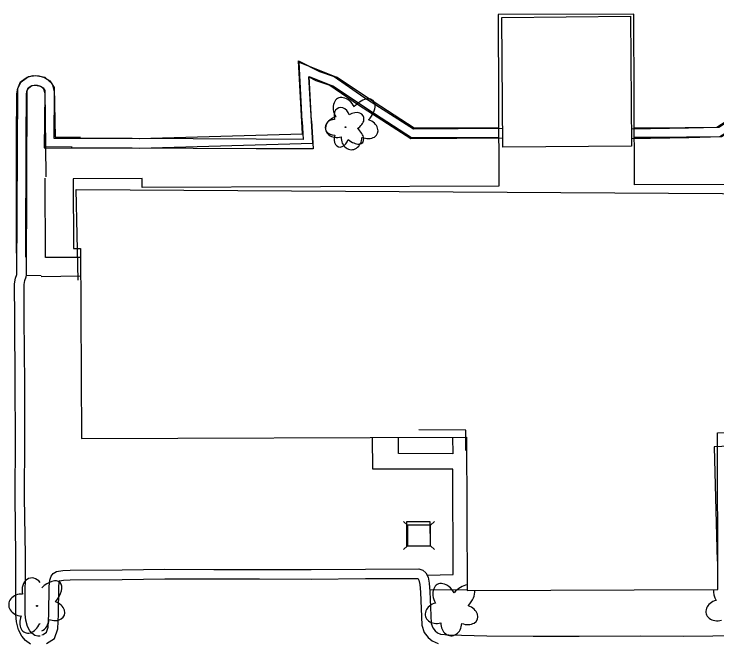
# Model space of a CAD drawing. Extents: x 588843 to 2552415, y 180129 to 269402.
# Drawn here: x 594853.7 to 595037.9, y 184112.9 to 184277.2 of the extents above; entities that cross this region are included whole.
import ezdxf

# ---------------------------------------------------------------- set-up
doc = ezdxf.new("R2010")
doc.units = 0
for name, color, linetype in [('E_BLD', 7, 'Continuous'), ('E_DWY', 7, 'Continuous'), ('E_LAND_Vegetation', 7, 'Continuous'), ('E_PATH_Sidewalk', 7, 'Continuous'), ('Level 12', 7, 'Continuous'), ('Level 17', 7, 'Continuous'), ('Level 18', 7, 'Continuous'), ('Level 21', 7, 'Continuous')]:
    doc.layers.add(name, color=color, linetype=linetype)

# ---------------------------------------------------------------- blocks, each defined once
blk = doc.blocks.new('DTRE_4')
at = {"layer": 'E_LAND_Vegetation'}
blk.add_circle((-0.6, 0), 0.601, dxfattribs=at)
for centre, major_axis, ratio in [((-6.1, 17.5), (4.5, -16.3), 0.782863), ((13.3, 9), (-17.3, -9.6), 0.691916), ((-19.3, 0.5), (16.2, -0.4), 0.832022), ((11.6, -12.2), (-16.4, 15), 0.560249), ((-8.2, -17.2), (5.9, 15.9), 0.716896)]:
    blk.add_ellipse(centre, major_axis=major_axis, ratio=ratio, start_param=1.570796, end_param=4.712389, dxfattribs=at)

msp = doc.modelspace()

# ---------------------------------------------------------------- linework, layer by layer
at = {"layer": 'E_BLD'}
msp.add_lwpolyline([(594981.51, 184276.33), (595015.24, 184276.64), (595015.55, 184242.64), (594981.82, 184242.33)], close=True, dxfattribs=at)
for points in [[(594870.51, 184207.51), (594870.51, 184207.51), (594870.03, 184231.25), (595138.15, 184229.56), (595139.97, 184165.01), (595122.81, 184165.42), (595122.52, 184167.48), (595037.18, 184163.84), (595037.95, 184133.86)], [(594972.13, 184162.81), (594972.13, 184162.81), (594972.09, 184168.19), (594959.8, 184168.24)]]:
    msp.add_lwpolyline(points, dxfattribs=at)
at = {"layer": 'E_DWY'}
for points in [[(594886.54, 184244.6), (594929.35, 184245.85), (594928.24, 184264.93), (594933.75, 184262.13), (594937.57, 184260.85), (594945.4, 184255.48), (594958.4, 184247.16), (594981.77, 184247.33)], [(594858.04, 184112.13), (594856.72, 184113.08), (594855.74, 184114.18), (594854.91, 184115.84), (594854.33, 184117.95), (594854.16, 184119.9), (594854.18, 184135.3), (594853.99, 184150.61), (594854.06, 184165.82), (594854, 184180.31), (594853.88, 184197.39), (594853.84, 184206.52), (594854.1, 184208.03), (594854.46, 184209.01), (594854.69, 184257.69), (594855.39, 184259.46), (594857.11, 184260.7), (594858.7, 184261.08), (594860.19, 184261.04), (594861.7, 184260.59), (594863.08, 184259.71), (594864.24, 184258.02), (594864.46, 184244.99), (594871.13, 184244.92)], [(594854.34, 184214.55), (594854.4, 184244.57), (594854.44, 184256.34), (594854.69, 184257.83), (594855.59, 184259.49), (594857.46, 184260.85), (594859.46, 184261.13), (594861.82, 184260.65), (594863.68, 184258.94), (594864.25, 184256.81), (594864.17, 184244.67), (594886.62, 184244.6)], [(594886.61, 184242.1), (594931.99, 184243.42), (594930.99, 184260.73), (594932.78, 184259.82), (594936.44, 184258.59), (594944.01, 184253.4), (594957.67, 184244.65), (594981.8, 184244.83)], [(594860.53, 184114.23), (594859.93, 184114.17), (594859.17, 184114.4), (594858.41, 184114.94), (594857.83, 184115.59), (594857.25, 184116.74), (594856.8, 184118.39), (594856.66, 184120), (594856.68, 184135.31), (594856.49, 184150.62), (594856.56, 184165.82), (594856.5, 184180.32), (594856.38, 184197.41), (594856.34, 184206.31), (594856.52, 184207.39), (594856.88, 184208.35), (594856.96, 184208.77), (594857.19, 184257.2), (594857.44, 184257.86), (594858.17, 184258.38), (594858.96, 184258.57), (594859.79, 184258.55), (594860.66, 184258.29), (594861.31, 184257.87), (594861.76, 184257.22), (594862, 184242.52), (594868.94, 184242.44)], [(594856.83, 184213.51), (594856.9, 184244.56), (594856.94, 184256.12), (594857.08, 184257), (594857.52, 184257.8), (594858.42, 184258.46), (594859.38, 184258.6), (594860.64, 184258.34), (594861.45, 184257.59), (594861.75, 184256.49), (594861.65, 184242.18), (594886.61, 184242.1)], [(595015.51, 184247.11), (595030.5, 184247.38), (595038.38, 184247.62), (595052.56, 184256.76)], [(595015.53, 184244.61), (595030.57, 184244.88), (595039.15, 184245.14), (595053.92, 184254.66)]]:
    msp.add_lwpolyline(points, dxfattribs=at)
at = {"layer": 'E_LAND_Vegetation'}
msp.add_circle((594859.73, 184122.11), 0.128, dxfattribs=at)
for centre, major_axis, ratio, start_param, end_param in [((594858.68, 184125.87), (0.83, -3.52), 0.782863, 2.126419, 4.712389), ((594855.76, 184122.35), (3.45, -0.2), 0.832022, 1.570796, 4.712389), ((594857.99, 184118.5), (1.38, 3.35), 0.716896, 1.570796, 4.712389), ((594862.25, 184119.43), (-3.4, 3.32), 0.560249, 1.570796, 1.616528)]:
    msp.add_ellipse(centre, major_axis=major_axis, ratio=ratio, start_param=start_param, end_param=end_param, dxfattribs=at)
at = {"layer": 'E_PATH_Sidewalk'}
for points in [[(594862, 184242.52), (594862.03, 184234.73)], [(594862.03, 184234.73), (594862.03, 184234.61)], [(594856.96, 184208.78), (594860.84, 184208.74)]]:
    msp.add_lwpolyline(points, dxfattribs=at)
at = {"layer": 'Level 12'}
msp.add_lwpolyline([(595138.68, 184232.95), (595016.3, 184232.45), (595016.11, 184277.22), (594980.59, 184277.08), (594980.77, 184232.13), (594887.31, 184231.75), (594887.3, 184234.12), (594869.23, 184234.05), (594869.31, 184215.79), (594871.15, 184215.8), (594871.35, 184165.98), (594972.3, 184166.38), (594972.46, 184126.14), (595038.19, 184126.4), (595038.03, 184167.45), (595122.17, 184167.79), (595122.19, 184164.36), (595141.06, 184164.43), (595140.98, 184183.32), (595138.88, 184183.31)], close=True, dxfattribs=at)
at = {"layer": 'Level 17'}
for points in [[(594929.19, 184249.13), (594928.4, 184264.64), (594938.23, 184260.66)], [(594931.69, 184249.26), (594931.09, 184260.85), (594937.13, 184258.41)], [(594980.71, 184247.34), (594958.61, 184247.31), (594948.05, 184254.14), (594938.23, 184260.66)], [(594980.72, 184244.84), (594957.87, 184244.81), (594946.68, 184252.05), (594937.13, 184258.41)], [(594931.69, 184249.26), (594932.13, 184241.89), (594917.14, 184241.92), (594900.63, 184241.99), (594884.63, 184242.1), (594868.72, 184242.19)], [(595043.05, 184250.78), (595037.92, 184247.52), (595021.18, 184247.35), (595016.23, 184247.36)], [(594929.19, 184249.11), (594929.48, 184244.39), (594917.15, 184244.42), (594900.64, 184244.49), (594884.65, 184244.6), (594870.92, 184244.68)], [(595044.39, 184248.67), (595038.66, 184245.03), (595021.19, 184244.85), (595016.24, 184244.86)], [(594871.15, 184213.47), (594862, 184213.42), (594861.9, 184234.25)], [(594860.84, 184208.46), (594871.17, 184208.65)], [(594961.94, 184130.2), (594968.79, 184130.36), (594968.69, 184157.92), (594947.76, 184157.96), (594947.69, 184166.29)], [(594968.62, 184166.37), (594968.67, 184161.98), (594954.45, 184162.04), (594954.49, 184166.31)], [(594861, 184114.56), (594861.31, 184114.62), (594862.24, 184115.22), (594862.7, 184116.57), (594862.84, 184119.98), (594862.91, 184127.2), (594863.1, 184128.89), (594863.45, 184129.92), (594863.98, 184130.62), (594864.8, 184131.11), (594866.46, 184131.39), (594868.38, 184131.45), (594882.01, 184131.55), (594893.22, 184131.72), (594906.04, 184131.7), (594918.07, 184131.71), (594931.58, 184131.65), (594945.8, 184131.77), (594959.82, 184131.85), (594960.88, 184131.47), (594961.6, 184130.82), (594962.22, 184129.69), (594962.5, 184128.06), (594962.69, 184125.87), (594963.04, 184117.55), (594963.42, 184116.41), (594964.06, 184115.6), (594964.65, 184115.11), (594965.47, 184114.75), (594967.64, 184114.54), (594977.64, 184114.31), (594989.74, 184114.23), (595001.8, 184114.23), (595017.9, 184114.25), (595029.08, 184114.2), (595044.65, 184114.35)], [(594862.24, 184112.24), (594864.34, 184113.61), (594865.18, 184116.11), (594865.34, 184119.92), (594865.41, 184127.05), (594865.56, 184128.34), (594865.69, 184128.74), (594865.69, 184128.73), (594865.67, 184128.72), (594866.71, 184128.9), (594868.43, 184128.95), (594882.03, 184129.05), (594893.23, 184129.22), (594906.04, 184129.2), (594918.06, 184129.21), (594931.58, 184129.15), (594945.82, 184129.27), (594959.39, 184129.35), (594959.57, 184129.28), (594959.61, 184129.25), (594959.82, 184128.85), (594960.02, 184127.74), (594960.2, 184125.71), (594960.56, 184117.1), (594961.19, 184115.2), (594962.26, 184113.84), (594963.32, 184112.96), (594964.83, 184112.3)], [(594962.65, 184126.37), (594972.46, 184126.45)]]:
    msp.add_lwpolyline(points, dxfattribs=at)
msp.add_lwpolyline([(594956.55, 184144.14), (594956.6, 184137.79), (594962.84, 184137.84), (594962.79, 184144.19)], close=True, dxfattribs=at)
at = {"layer": 'Level 18'}
for centre, major_axis, ratio, start_param, end_param in [((594940.46, 184251.59), (1.94, -3.52), 0.691916, 1.570796, 4.712389), ((594944.75, 184251.24), (-3.07, -3.33), 0.560249, 1.570796, 4.712389), ((594938.72, 184247.65), (3.32, 0.9), 0.782863, 1.570796, 4.712389), ((594945.77, 184247.21), (-3.23, 1.21), 0.716896, 1.570796, 4.712389), ((594942.16, 184244.97), (0.09, 3.29), 0.832022, 1.570796, 4.712389), ((594862.68, 184124.94), (-3.06, -3.34), 0.560249, 1.570796, 4.658742), ((594966.59, 184124.23), (1.95, -3.52), 0.691916, 1.570796, 4.712389), ((594970.89, 184123.88), (-3.06, -3.34), 0.560249, 3.711846, 4.712389), ((594970.89, 184123.88), (-3.06, -3.34), 0.560249, 1.570796, 2.693204), ((595040.12, 184124.93), (1.95, -3.52), 0.691916, 3.946353, 4.712389), ((594863.7, 184120.91), (-3.24, 1.21), 0.716896, 1.570796, 4.712389), ((594964.86, 184120.28), (3.32, 0.9), 0.782863, 1.570796, 4.712389), ((594971.91, 184119.85), (-3.24, 1.21), 0.716896, 1.570796, 4.712389), ((595038.39, 184120.98), (3.32, 0.9), 0.782863, 1.570796, 4.712389), ((594860.1, 184118.66), (0.09, 3.29), 0.832022, 3.507715, 4.712389), ((594968.3, 184117.6), (0.09, 3.29), 0.832022, 1.570796, 4.712389)]:
    msp.add_ellipse(centre, major_axis=major_axis, ratio=ratio, start_param=start_param, end_param=end_param, dxfattribs=at)
at = {"layer": 'Level 21'}
for p, q in [((594956.82, 184143.29), (594955.76, 184144.25)), ((594963.88, 184144.24), (594962.82, 184143.28)), ((594956.81, 184137.89), (594955.75, 184136.94)), ((594963.87, 184136.93), (594962.81, 184137.88))]:
    msp.add_line(p, q, dxfattribs=at)
msp.add_lwpolyline([(594962.81, 184137.88), (594962.82, 184143.28), (594956.82, 184143.29), (594956.81, 184137.89)], close=True, dxfattribs=at)

# ---------------------------------------------------------------- block references
at = {"layer": 'E_LAND_Vegetation', "xscale": 0.1524003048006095, "yscale": 0.15240030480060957, "rotation": 2.3276622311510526}
msp.add_blockref('DTRE_4', (594940.67, 184247.57), dxfattribs=at)

doc.saveas('drawing.dxf')
